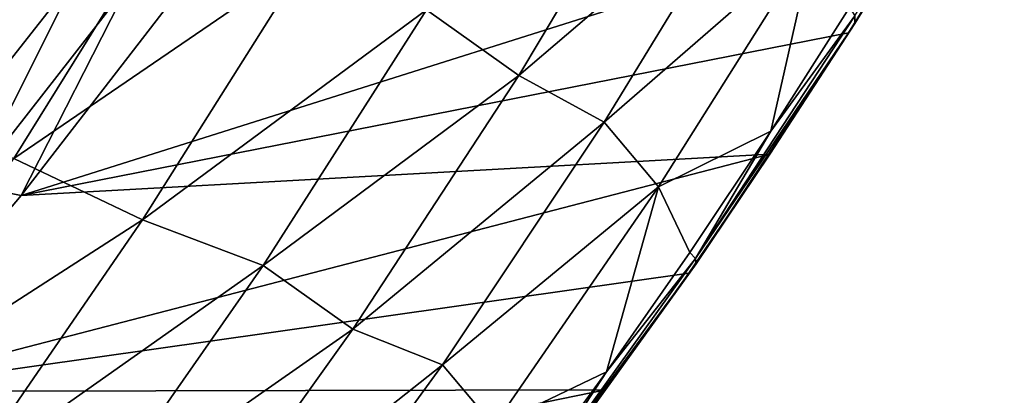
# Model space of a CAD drawing. Header units: metres. Extents: x -46 to 104, y -30 to 30.
# Tile 641 of 656: x 101.378 to 103.796, y -8.37 to -7.447. Entities that reach past the tile are written whole.
import ezdxf

# ---------------------------------------------------------------- set-up
doc = ezdxf.new("R2010")
doc.units = ezdxf.units.M
doc.layers.add('solid_26_000_502_XXX', color=7, linetype='CONTINUOUS')

msp = doc.modelspace()

# ---------------------------------------------------------------- linework, layer by layer
at = {"layer": 'solid_26_000_502_XXX'}
for points in [[(103.795799, -6.84652, 287.40271), (103.429108, -7.456394, 287.542938), (103.428619, -7.437569, 287.368835)], [(103.601013, -7.177152, 287.64502), (103.429108, -7.456394, 287.542938), (103.795799, -6.84652, 287.40271)], [(101.384888, -7.018396, 281.37146), (100.571655, -7.536503, 280.754517), (100.978775, -6.870046, 280.594177)], [(102.98793, -6.941155, 284.540527), (102.603958, -7.584169, 284.688934), (102.377213, -7.422983, 283.824951)], [(103.188751, -7.083493, 285.411743), (102.603958, -7.584169, 284.688934), (102.98793, -6.941155, 284.540527)], [(101.384888, -7.018396, 281.37146), (100.975296, -7.683344, 281.533875), (100.571655, -7.536503, 280.754517)], [(101.766418, -7.139263, 282.165161), (100.975296, -7.683344, 281.533875), (101.384888, -7.018396, 281.37146)], [(103.188751, -7.083493, 285.411743), (102.813492, -7.698691, 285.559357), (102.603958, -7.584169, 284.688934)], [(103.328728, -7.249878, 286.304657), (102.813492, -7.698691, 285.559357), (103.188751, -7.083493, 285.411743)], [(101.766418, -7.139263, 282.165161), (101.364235, -7.78791, 282.32547), (100.975296, -7.683344, 281.533875)], [(102.085762, -7.294034, 282.987976), (101.364235, -7.78791, 282.32547), (101.766418, -7.139263, 282.165161)], [(101.382195, -7.879052, 289.090942), (103.413452, -7.479519, 287.719788), (103.601013, -7.177152, 287.64502)], [(101.769051, -7.376635, 288.913025), (101.382195, -7.879052, 289.090942), (103.601013, -7.177152, 287.64502)], [(103.601013, -7.177152, 287.64502), (103.413452, -7.479519, 287.719788), (103.429108, -7.456394, 287.542938)], [(103.328728, -7.249878, 286.304657), (102.946732, -7.85736, 286.458588), (102.813492, -7.698691, 285.559357)], [(103.222595, -7.720736, 287.275787), (102.946732, -7.85736, 286.458588), (103.328728, -7.249878, 286.304657)], [(103.41571, -7.417381, 287.197235), (103.222595, -7.720736, 287.275787), (103.328728, -7.249878, 286.304657)], [(101.255287, -7.28377, 289.189911), (101.009102, -7.789057, 289.313812), (101.389587, -7.31041, 289.135803)], [(102.085762, -7.294034, 282.987976), (101.679726, -7.938967, 283.151764), (101.364235, -7.78791, 282.32547)], [(102.377213, -7.422983, 283.824951), (101.679726, -7.938967, 283.151764), (102.085762, -7.294034, 282.987976)], [(101.389587, -7.31041, 289.135803), (101.009102, -7.789057, 289.313812), (101.137024, -7.822561, 289.249756)], [(101.389587, -7.31041, 289.135803), (101.137024, -7.822561, 289.249756), (101.52018, -7.335509, 289.071472)], [(101.52018, -7.335509, 289.071472), (101.137024, -7.822561, 289.249756), (101.260269, -7.854454, 289.175934)], [(101.52018, -7.335509, 289.071472), (101.260269, -7.854454, 289.175934), (101.646118, -7.35887, 288.997406)], [(101.646118, -7.35887, 288.997406), (101.260269, -7.854454, 289.175934), (101.382195, -7.879052, 289.090942)], [(101.646118, -7.35887, 288.997406), (101.382195, -7.879052, 289.090942), (101.769051, -7.376635, 288.913025)], [(103.428619, -7.437569, 287.368835), (103.222595, -7.720736, 287.275787), (103.41571, -7.417381, 287.197235)], [(102.377213, -7.422983, 283.824951), (101.97641, -8.050623, 283.988373), (101.679726, -7.938967, 283.151764)], [(102.603958, -7.584169, 284.688934), (101.97641, -8.050623, 283.988373), (102.377213, -7.422983, 283.824951)], [(103.428619, -7.437569, 287.368835), (103.037827, -8.034105, 287.531189), (103.222595, -7.720736, 287.275787)], [(103.429108, -7.456394, 287.542938), (103.037827, -8.034105, 287.531189), (103.428619, -7.437569, 287.368835)], [(103.429108, -7.456394, 287.542938), (103.039597, -8.047169, 287.705505), (103.037827, -8.034105, 287.531189)], [(103.220039, -7.777151, 287.799683), (103.039597, -8.047169, 287.705505), (103.429108, -7.456394, 287.542938)], [(103.413452, -7.479519, 287.719788), (103.220039, -7.777151, 287.799683), (103.429108, -7.456394, 287.542938)], [(101.382195, -7.879052, 289.090942), (103.220039, -7.777151, 287.799683), (103.413452, -7.479519, 287.719788)], [(102.603958, -7.584169, 284.688934), (102.196571, -8.207397, 284.85791), (101.97641, -8.050623, 283.988373)], [(102.813492, -7.698691, 285.559357), (102.196571, -8.207397, 284.85791), (102.603958, -7.584169, 284.688934)], [(102.813492, -7.698691, 285.559357), (102.41629, -8.294868, 285.726349), (102.196571, -8.207397, 284.85791)], [(102.946732, -7.85736, 286.458588), (102.41629, -8.294868, 285.726349), (102.813492, -7.698691, 285.559357)], [(103.222595, -7.720736, 287.275787), (103.023796, -8.019023, 287.359406), (102.946732, -7.85736, 286.458588)], [(103.037827, -8.034105, 287.531189), (103.023796, -8.019023, 287.359406), (103.222595, -7.720736, 287.275787)], [(100.975563, -8.360788, 289.287018), (103.021019, -8.069674, 287.884552), (103.220039, -7.777151, 287.799683)], [(101.382195, -7.879052, 289.090942), (100.975563, -8.360788, 289.287018), (103.220039, -7.777151, 287.799683)], [(103.220039, -7.777151, 287.799683), (103.021019, -8.069674, 287.884552), (103.039597, -8.047169, 287.705505)], [(101.679726, -7.938967, 283.151764), (100.938965, -8.416127, 282.506226), (101.364235, -7.78791, 282.32547)], [(101.260269, -7.854454, 289.175934), (100.975563, -8.360788, 289.287018), (101.382195, -7.879052, 289.090942)], [(102.946732, -7.85736, 286.458588), (102.542732, -8.445015, 286.632111), (102.41629, -8.294868, 285.726349)], [(102.81942, -8.312057, 287.447998), (102.542732, -8.445015, 286.632111), (102.946732, -7.85736, 286.458588)], [(103.023796, -8.019023, 287.359406), (102.81942, -8.312057, 287.447998), (102.946732, -7.85736, 286.458588)], [(101.679726, -7.938967, 283.151764), (101.250526, -8.56301, 283.336151), (100.938965, -8.416127, 282.506226)], [(101.97641, -8.050623, 283.988373), (101.250526, -8.56301, 283.336151), (101.679726, -7.938967, 283.151764)], [(103.037827, -8.034105, 287.531189), (102.81942, -8.312057, 287.447998), (103.023796, -8.019023, 287.359406)], [(103.037827, -8.034105, 287.531189), (102.625, -8.609709, 287.713348), (102.81942, -8.312057, 287.447998)], [(103.039597, -8.047169, 287.705505), (102.625, -8.609709, 287.713348), (103.037827, -8.034105, 287.531189)], [(103.039597, -8.047169, 287.705505), (102.628311, -8.617093, 287.887665), (102.625, -8.609709, 287.713348)], [(102.816628, -8.356725, 287.974335), (102.628311, -8.617093, 287.887665), (103.039597, -8.047169, 287.705505)], [(103.021019, -8.069674, 287.884552), (102.816628, -8.356725, 287.974335), (103.039597, -8.047169, 287.705505)], [(100.975563, -8.360788, 289.287018), (102.816628, -8.356725, 287.974335), (103.021019, -8.069674, 287.884552)], [(101.97641, -8.050623, 283.988373), (101.553314, -8.657793, 284.171692), (101.250526, -8.56301, 283.336151)], [(102.196571, -8.207397, 284.85791), (101.553314, -8.657793, 284.171692), (101.97641, -8.050623, 283.988373)], [(102.196571, -8.207397, 284.85791), (101.766716, -8.809382, 285.047058), (101.553314, -8.657793, 284.171692)], [(102.41629, -8.294868, 285.726349), (101.766716, -8.809382, 285.047058), (102.196571, -8.207397, 284.85791)], [(102.41629, -8.294868, 285.726349), (101.998039, -8.870682, 285.912323), (101.766716, -8.809382, 285.047058)], [(102.542732, -8.445015, 286.632111), (101.998039, -8.870682, 285.912323), (102.41629, -8.294868, 285.726349)], [(102.81942, -8.312057, 287.447998), (102.609612, -8.599658, 287.541534), (102.542732, -8.445015, 286.632111)], [(102.625, -8.609709, 287.713348), (102.609612, -8.599658, 287.541534), (102.81942, -8.312057, 287.447998)], [(100.550468, -8.820033, 289.500641), (102.606918, -8.638268, 288.069), (102.816628, -8.356725, 287.974335)], [(100.975563, -8.360788, 289.287018), (100.550468, -8.820033, 289.500641), (102.816628, -8.356725, 287.974335)], [(102.816628, -8.356725, 287.974335), (102.606918, -8.638268, 288.069), (102.628311, -8.617093, 287.887665)]]:
    msp.add_3dface(points, dxfattribs=at)

doc.saveas('drawing.dxf')
